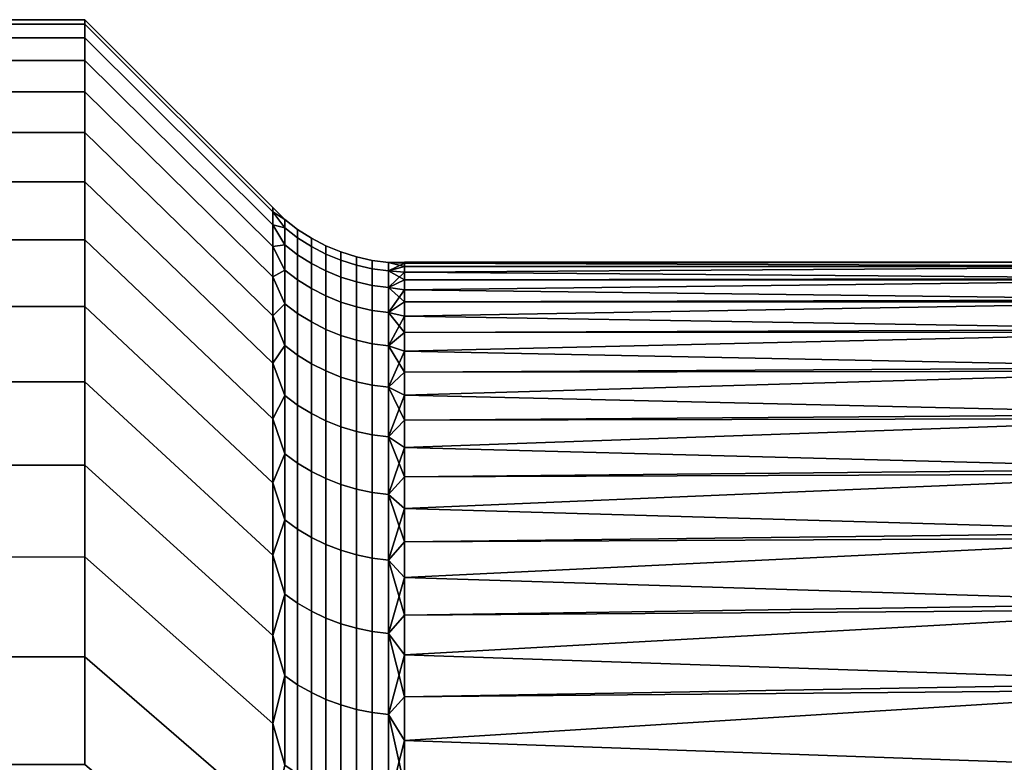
# Model space of a CAD drawing. Header units: metres. Extents: x -29 to 117, y -464 to 29.
# Tile 315 of 362: x 55.85 to 61.13, y 21.52 to 25.5. Entities that reach past the tile are written whole.
import ezdxf

# ---------------------------------------------------------------- set-up
doc = ezdxf.new("R2010")
doc.units = ezdxf.units.M
doc.layers.add('solid_24_501_056_XXX', color=7, linetype='CONTINUOUS')

msp = doc.modelspace()

# ---------------------------------------------------------------- linework, layer by layer
at = {"layer": 'solid_24_501_056_XXX'}
for points in [[(56.200001, 25.5, 52), (56.200001, 25.475725, 50.8876), (55.5, 25.475695, 50.887707), (55.5, 25.5, 52)], [(56.200001, 25.475725, 53.1124), (56.200001, 25.5, 52), (55.5, 25.5, 52), (55.5, 25.475695, 53.112293)], [(56.200001, 25.40295, 49.777363), (55.5, 25.402966, 49.777527), (55.5, 25.475695, 50.887707), (56.200001, 25.475725, 50.8876)], [(56.200001, 25.40295, 54.222637), (56.200001, 25.475725, 53.1124), (55.5, 25.475695, 53.112293), (55.5, 25.402966, 54.222473)], [(57.207108, 24.492893, 52), (57.207108, 24.469582, 50.931633), (56.200001, 25.475725, 50.8876), (56.200001, 25.5, 52)], [(57.207108, 24.469582, 53.068367), (57.207108, 24.492893, 52), (56.200001, 25.5, 52), (56.200001, 25.475725, 53.1124)], [(57.207108, 24.469582, 50.931633), (57.207108, 24.399691, 49.865303), (56.200001, 25.40295, 49.777363), (56.200001, 25.475725, 50.8876)], [(57.207108, 24.469582, 53.068367), (56.200001, 25.475725, 53.1124), (56.200001, 25.40295, 54.222637), (57.207108, 24.399691, 54.134697)], [(56.200001, 25.40295, 49.777363), (56.200001, 25.281834, 48.671505), (55.5, 25.281809, 48.671585), (55.5, 25.402966, 49.777527)], [(56.200001, 25.281834, 55.328495), (56.200001, 25.40295, 54.222637), (55.5, 25.402966, 54.222473), (55.5, 25.281809, 55.328415)], [(57.207108, 24.399691, 49.865303), (57.207108, 24.283352, 48.803032), (56.200001, 25.281834, 48.671505), (56.200001, 25.40295, 49.777363)], [(57.207108, 24.283352, 55.196968), (57.207108, 24.399691, 54.134697), (56.200001, 25.40295, 54.222637), (56.200001, 25.281834, 55.328495)], [(56.200001, 25.281834, 48.671505), (56.200001, 25.112606, 47.572021), (55.5, 25.112598, 47.571972), (55.5, 25.281809, 48.671585)], [(56.200001, 25.112606, 56.427979), (56.200001, 25.281834, 55.328495), (55.5, 25.281809, 55.328415), (55.5, 25.112598, 56.428028)], [(57.207108, 24.283352, 48.803032), (57.207108, 24.12079, 47.746849), (56.200001, 25.112606, 47.572021), (56.200001, 25.281834, 48.671505)], [(57.207108, 24.12079, 56.253151), (57.207108, 24.283352, 55.196968), (56.200001, 25.281834, 55.328495), (56.200001, 25.112606, 56.427979)], [(56.200001, 25.112606, 47.572021), (56.200001, 24.89558, 46.480934), (55.5, 24.895514, 46.480797), (55.5, 25.112598, 47.571972)], [(56.200001, 24.89558, 57.519066), (56.200001, 25.112606, 56.427979), (55.5, 25.112598, 56.428028), (55.5, 24.895514, 57.519203)], [(57.207108, 24.12079, 47.746849), (57.207108, 23.912313, 46.698761), (56.200001, 24.89558, 46.480934), (56.200001, 25.112606, 47.572021)], [(57.207108, 23.912313, 57.301239), (57.207108, 24.12079, 56.253151), (56.200001, 25.112606, 56.427979), (56.200001, 24.89558, 57.519066)], [(56.200001, 24.89558, 46.480934), (56.200001, 24.631153, 45.400284), (55.5, 24.631109, 45.400116), (55.5, 24.895514, 46.480797)], [(56.200001, 24.89558, 57.519066), (55.5, 24.895514, 57.519203), (55.5, 24.631109, 58.599884), (56.200001, 24.631153, 58.599716)], [(57.207108, 23.658316, 45.660767), (56.200001, 24.631153, 45.400284), (56.200001, 24.89558, 46.480934), (57.207108, 23.912313, 46.698761)], [(57.207108, 23.658316, 58.339233), (57.207108, 23.912313, 57.301239), (56.200001, 24.89558, 57.519066), (56.200001, 24.631153, 58.599716)], [(56.200001, 24.631153, 45.400284), (56.200001, 24.319788, 44.33202), (55.5, 24.31975, 44.332012), (55.5, 24.631109, 45.400116)], [(56.200001, 24.319788, 59.66798), (56.200001, 24.631153, 58.599716), (55.5, 24.631109, 58.599884), (55.5, 24.31975, 59.667988)], [(57.207108, 23.658316, 45.660767), (57.207108, 23.359285, 44.634838), (56.200001, 24.319788, 44.33202), (56.200001, 24.631153, 45.400284)], [(57.207108, 23.359285, 59.365162), (57.207108, 23.658316, 58.339233), (56.200001, 24.631153, 58.599716), (56.200001, 24.319788, 59.66798)], [(57.271427, 24.428299, 51.474277), (57.207108, 24.469582, 50.931633), (57.207108, 24.492893, 52)], [(57.271427, 24.428299, 52.525723), (57.207108, 24.492893, 52), (57.207108, 24.469582, 53.068367)], [(57.271427, 24.428299, 51.474277), (57.207108, 24.492893, 52), (57.271427, 24.428299, 52.525723)], [(57.271427, 24.383064, 50.423805), (57.207108, 24.399691, 49.865303), (57.207108, 24.469582, 50.931633)], [(57.271427, 24.383064, 50.423805), (57.207108, 24.469582, 50.931633), (57.271427, 24.428299, 51.474277)], [(57.271427, 24.383064, 53.576195), (57.207108, 24.469582, 53.068367), (57.207108, 24.399691, 54.134697)], [(57.271427, 24.428299, 52.525723), (57.207108, 24.469582, 53.068367), (57.271427, 24.383064, 53.576195)], [(57.271427, 24.292677, 49.376247), (57.207108, 24.283352, 48.803032), (57.207108, 24.399691, 49.865303)], [(57.271427, 24.292677, 49.376247), (57.207108, 24.399691, 49.865303), (57.271427, 24.383064, 50.423805)], [(57.271427, 24.292677, 54.623753), (57.207108, 24.399691, 54.134697), (57.207108, 24.283352, 55.196968)], [(57.271427, 24.383064, 53.576195), (57.207108, 24.399691, 54.134697), (57.271427, 24.292677, 54.623753)], [(57.271427, 24.428299, 52.525723), (57.271427, 24.383064, 53.576195), (57.34071, 24.330017, 53.572769), (57.34071, 24.375154, 52.524578)], [(57.271427, 24.428299, 51.474277), (57.271427, 24.428299, 52.525723), (57.34071, 24.375154, 52.524578), (57.34071, 24.375154, 51.475422)], [(57.271427, 24.383064, 50.423805), (57.271427, 24.428299, 51.474277), (57.34071, 24.375154, 51.475422), (57.34071, 24.330017, 50.427231)], [(57.271427, 24.383064, 53.576195), (57.271427, 24.292677, 54.623753), (57.34071, 24.239826, 54.618042), (57.34071, 24.330017, 53.572769)], [(57.271427, 24.292677, 49.376247), (57.271427, 24.383064, 50.423805), (57.34071, 24.330017, 50.427231), (57.34071, 24.239826, 49.381958)], [(57.34071, 24.375154, 52.524578), (57.34071, 24.330017, 53.572769), (57.414364, 24.283203, 53.56974), (57.414364, 24.328255, 52.523571)], [(57.34071, 24.375154, 51.475422), (57.34071, 24.375154, 52.524578), (57.414364, 24.328255, 52.523571), (57.414364, 24.328255, 51.476429)], [(57.34071, 24.330017, 50.427231), (57.34071, 24.375154, 51.475422), (57.414364, 24.328255, 51.476429), (57.414364, 24.283203, 50.43026)], [(56.200001, 24.319788, 44.33202), (56.200001, 23.962112, 43.278351), (55.5, 23.962162, 43.278488), (55.5, 24.31975, 44.332012)], [(56.200001, 23.962112, 60.721649), (56.200001, 24.319788, 59.66798), (55.5, 24.31975, 59.667988), (55.5, 23.962162, 60.721512)], [(57.207108, 23.359285, 44.634838), (57.207108, 23.015789, 43.622929), (56.200001, 23.962112, 43.278351), (56.200001, 24.319788, 44.33202)], [(57.207108, 23.015787, 60.377071), (57.207108, 23.359285, 59.365162), (56.200001, 24.319788, 59.66798), (56.200001, 23.962112, 60.721649)], [(57.271427, 24.157305, 48.333553), (57.207108, 24.283352, 48.803032), (57.271427, 24.292677, 49.376247)], [(57.271427, 24.292677, 54.623753), (57.207108, 24.283352, 55.196968), (57.271427, 24.157305, 55.666447)], [(57.271427, 24.292677, 54.623753), (57.271427, 24.157305, 55.666447), (57.34071, 24.104748, 55.65847), (57.34071, 24.239826, 54.618042)], [(57.271427, 24.157305, 48.333553), (57.271427, 24.292677, 49.376247), (57.34071, 24.239826, 49.381958), (57.34071, 24.104748, 48.34153)], [(57.34071, 24.330017, 53.572769), (57.34071, 24.239826, 54.618042), (57.414364, 24.193186, 54.613007), (57.414364, 24.283203, 53.56974)], [(57.34071, 24.239826, 49.381958), (57.34071, 24.330017, 50.427231), (57.414364, 24.283203, 50.43026), (57.414364, 24.193186, 49.386993)], [(57.414364, 24.328255, 52.523571), (57.414364, 24.283203, 53.56974), (57.491833, 24.242983, 53.567142), (57.491833, 24.287958, 52.522701)], [(57.414364, 24.328255, 51.476429), (57.414364, 24.328255, 52.523571), (57.491833, 24.287958, 52.522701), (57.491833, 24.287958, 51.477299)], [(57.414364, 24.283203, 50.43026), (57.414364, 24.328255, 51.476429), (57.491833, 24.287958, 51.477299), (57.491833, 24.242983, 50.432858)], [(57.271427, 24.157305, 48.333553), (57.207108, 24.12079, 47.746849), (57.207108, 24.283352, 48.803032)], [(57.271427, 24.157305, 55.666447), (57.207108, 24.283352, 55.196968), (57.207108, 24.12079, 56.253151)], [(57.34071, 24.239826, 54.618042), (57.34071, 24.104748, 55.65847), (57.414364, 24.058369, 55.651432), (57.414364, 24.193186, 54.613007)], [(57.34071, 24.104748, 48.34153), (57.34071, 24.239826, 49.381958), (57.414364, 24.193186, 49.386993), (57.414364, 24.058369, 48.348568)], [(57.414364, 24.283203, 53.56974), (57.414364, 24.193186, 54.613007), (57.491833, 24.153114, 54.608677), (57.491833, 24.242983, 53.567142)], [(57.414364, 24.193186, 49.386993), (57.414364, 24.283203, 50.43026), (57.491833, 24.242983, 50.432858), (57.491833, 24.153114, 49.391323)], [(57.491833, 24.287958, 52.522701), (57.491833, 24.242983, 53.567142), (57.572521, 24.209658, 53.564987), (57.572521, 24.254572, 52.521984)], [(57.491833, 24.287958, 51.477299), (57.491833, 24.287958, 52.522701), (57.572521, 24.254572, 52.521984), (57.572521, 24.254572, 51.478016)], [(57.491833, 24.242983, 50.432858), (57.491833, 24.287958, 51.477299), (57.572521, 24.254572, 51.478016), (57.572521, 24.209658, 50.435013)], [(57.491833, 24.242983, 53.567142), (57.491833, 24.153114, 54.608677), (57.572521, 24.119913, 54.605091), (57.572521, 24.209658, 53.564987)], [(57.491833, 24.153114, 49.391323), (57.491833, 24.242983, 50.432858), (57.572521, 24.209658, 50.435013), (57.572521, 24.119913, 49.394909)], [(57.572521, 24.254572, 52.521984), (57.572521, 24.209658, 53.564987), (57.655815, 24.183485, 53.563293), (57.655815, 24.228352, 52.52142)], [(57.572521, 24.254572, 51.478016), (57.572521, 24.254572, 52.521984), (57.655815, 24.228352, 52.52142), (57.655815, 24.228352, 51.47858)], [(57.572521, 24.209658, 50.435013), (57.572521, 24.254572, 51.478016), (57.655815, 24.228352, 51.47858), (57.655815, 24.183485, 50.436707)], [(57.414364, 24.193186, 54.613007), (57.414364, 24.058369, 55.651432), (57.491833, 24.01852, 55.645382), (57.491833, 24.153114, 54.608677)], [(57.414364, 24.058369, 48.348568), (57.414364, 24.193186, 49.386993), (57.491833, 24.153114, 49.391323), (57.491833, 24.01852, 48.354618)], [(57.572521, 24.209658, 53.564987), (57.572521, 24.119913, 54.605091), (57.655815, 24.093838, 54.602276), (57.655815, 24.183485, 53.563293)], [(57.572521, 24.119913, 49.394909), (57.572521, 24.209658, 50.435013), (57.655815, 24.183485, 50.436707), (57.655815, 24.093838, 49.397724)], [(57.655815, 24.228352, 52.52142), (57.655815, 24.183485, 53.563293), (57.741081, 24.164665, 53.56208), (57.741081, 24.209496, 52.521015)], [(57.655815, 24.228352, 51.47858), (57.655815, 24.228352, 52.52142), (57.741081, 24.209496, 52.521015), (57.741081, 24.209496, 51.478985)], [(57.655815, 24.183485, 50.436707), (57.655815, 24.228352, 51.47858), (57.741081, 24.209496, 51.478985), (57.741081, 24.164665, 50.43792)], [(57.741081, 24.209496, 52.521015), (57.741081, 24.164665, 53.56208), (57.827667, 24.153339, 53.561348), (57.827667, 24.198149, 52.520771)], [(57.741081, 24.209496, 51.478985), (57.741081, 24.209496, 52.521015), (57.827667, 24.198149, 52.520771), (57.827667, 24.198149, 51.479229)], [(57.741081, 24.164665, 50.43792), (57.741081, 24.209496, 51.478985), (57.827667, 24.198149, 51.479229), (57.827667, 24.153339, 50.438652)], [(57.827667, 24.198149, 52.520771), (57.914215, 24.194078, 52.535355), (57.914215, 24.200001, 52)], [(57.827667, 24.198149, 51.479229), (57.914215, 24.200001, 52), (57.914215, 24.194078, 51.464645)], [(57.827667, 24.198149, 51.479229), (57.827667, 24.198149, 52.520771), (57.914215, 24.200001, 52)], [(57.827667, 24.198149, 52.520771), (57.827667, 24.153339, 53.561348), (57.914215, 24.194078, 52.535355)], [(57.827667, 24.198149, 51.479229), (57.914215, 24.194078, 51.464645), (57.914215, 24.176313, 50.929554)], [(57.827667, 24.153339, 50.438652), (57.827667, 24.198149, 51.479229), (57.914215, 24.176313, 50.929554)], [(57.827667, 24.153339, 53.561348), (57.914215, 24.176313, 53.070446), (57.914215, 24.194078, 52.535355)], [(62.30183, 24.199959, 52.044647), (57.914215, 24.200001, 52), (57.914215, 24.194078, 52.535355)], [(62.30183, 24.199959, 52.044647), (62.30183, 24.178822, 50.987778), (57.914215, 24.194078, 51.464645), (57.914215, 24.200001, 52)], [(62.30183, 24.174921, 53.101429), (62.30183, 24.199959, 52.044647), (57.914215, 24.194078, 52.535355), (57.914215, 24.176313, 53.070446)], [(62.30183, 24.178822, 50.987778), (57.914215, 24.176313, 50.929554), (57.914215, 24.194078, 51.464645)], [(57.271427, 23.9772, 47.297646), (57.207108, 24.12079, 47.746849), (57.271427, 24.157305, 48.333553)], [(57.271427, 24.157305, 55.666447), (57.207108, 24.12079, 56.253151), (57.271427, 23.9772, 56.702354)], [(57.271427, 24.157305, 55.666447), (57.271427, 23.9772, 56.702354), (57.34071, 23.925035, 56.692123), (57.34071, 24.104748, 55.65847)], [(57.271427, 23.9772, 47.297646), (57.271427, 24.157305, 48.333553), (57.34071, 24.104748, 48.34153), (57.34071, 23.925035, 47.307877)], [(57.491833, 24.153114, 54.608677), (57.491833, 24.01852, 55.645382), (57.572521, 23.985504, 55.640373), (57.572521, 24.119913, 54.605091)], [(57.491833, 24.01852, 48.354618), (57.491833, 24.153114, 49.391323), (57.572521, 24.119913, 49.394909), (57.572521, 23.985504, 48.359627)], [(57.655815, 24.183485, 53.563293), (57.655815, 24.093838, 54.602276), (57.741081, 24.075087, 54.60025), (57.741081, 24.164665, 53.56208)], [(57.655815, 24.093838, 49.397724), (57.655815, 24.183485, 50.436707), (57.741081, 24.164665, 50.43792), (57.741081, 24.075087, 49.39975)], [(57.741081, 24.164665, 53.56208), (57.741081, 24.075087, 54.60025), (57.827667, 24.063805, 54.599033), (57.827667, 24.153339, 53.561348)], [(57.741081, 24.075087, 49.39975), (57.741081, 24.164665, 50.43792), (57.827667, 24.153339, 50.438652), (57.827667, 24.063805, 49.400967)], [(57.827667, 24.153339, 53.561348), (57.914215, 24.146717, 53.605015), (57.914215, 24.176313, 53.070446)], [(57.827667, 24.153339, 50.438652), (57.914215, 24.176313, 50.929554), (57.914215, 24.146717, 50.394985)], [(57.827667, 24.153339, 53.561348), (57.827667, 24.063805, 54.599033), (57.914215, 24.146717, 53.605015)], [(57.827667, 24.153339, 50.438652), (57.914215, 24.146717, 50.394985), (57.914215, 24.105301, 49.861202)], [(57.827667, 24.063805, 49.400967), (57.827667, 24.153339, 50.438652), (57.914215, 24.105301, 49.861202)], [(57.827667, 24.063805, 54.599033), (57.914215, 24.105301, 54.138798), (57.914215, 24.146717, 53.605015)], [(62.30183, 24.178822, 50.987778), (62.30183, 24.111549, 49.932842), (57.914215, 24.146717, 50.394985), (57.914215, 24.176313, 50.929554)], [(62.30183, 24.174921, 53.101429), (57.914215, 24.176313, 53.070446), (57.914215, 24.146717, 53.605015)], [(62.30183, 24.103758, 54.156113), (62.30183, 24.174921, 53.101429), (57.914215, 24.146717, 53.605015), (57.914215, 24.105301, 54.138798)], [(62.30183, 24.111549, 49.932842), (57.914215, 24.105301, 49.861202), (57.914215, 24.146717, 50.394985)], [(57.271427, 23.9772, 47.297646), (57.207108, 23.912313, 46.698761), (57.207108, 24.12079, 47.746849)], [(57.271427, 23.9772, 56.702354), (57.207108, 24.12079, 56.253151), (57.207108, 23.912313, 57.301239)], [(57.34071, 24.104748, 55.65847), (57.34071, 23.925035, 56.692123), (57.414364, 23.879002, 56.683094), (57.414364, 24.058369, 55.651432)], [(57.34071, 23.925035, 47.307877), (57.34071, 24.104748, 48.34153), (57.414364, 24.058369, 48.348568), (57.414364, 23.879002, 47.316906)], [(57.572521, 24.119913, 54.605091), (57.572521, 23.985504, 55.640373), (57.655815, 23.959574, 55.636436), (57.655815, 24.093838, 54.602276)], [(57.572521, 23.985504, 48.359627), (57.572521, 24.119913, 49.394909), (57.655815, 24.093838, 49.397724), (57.655815, 23.959574, 48.363564)], [(57.655815, 24.093838, 54.602276), (57.655815, 23.959574, 55.636436), (57.741081, 23.940928, 55.633606), (57.741081, 24.075087, 54.60025)], [(57.655815, 23.959574, 48.363564), (57.655815, 24.093838, 49.397724), (57.741081, 24.075087, 49.39975), (57.741081, 23.940928, 48.366394)], [(57.827667, 24.063805, 54.599033), (57.914215, 24.052088, 54.671535), (57.914215, 24.105301, 54.138798)], [(57.827667, 24.063805, 49.400967), (57.914215, 24.105301, 49.861202), (57.914215, 24.052088, 49.328465)], [(62.30183, 24.111549, 49.932842), (62.30183, 23.998274, 48.881851), (57.914215, 24.052088, 49.328465), (57.914215, 24.105301, 49.861202)], [(62.30183, 24.103758, 54.156113), (57.914215, 24.105301, 54.138798), (57.914215, 24.052088, 54.671535)], [(62.30183, 23.986605, 55.20668), (62.30183, 24.103758, 54.156113), (57.914215, 24.052088, 54.671535), (57.914215, 23.987101, 55.202965)], [(57.414364, 24.058369, 55.651432), (57.414364, 23.879002, 56.683094), (57.491833, 23.839449, 56.675339), (57.491833, 24.01852, 55.645382)], [(57.414364, 23.879002, 47.316906), (57.414364, 24.058369, 48.348568), (57.491833, 24.01852, 48.354618), (57.491833, 23.839449, 47.324661)], [(57.741081, 24.075087, 54.60025), (57.741081, 23.940928, 55.633606), (57.827667, 23.929707, 55.631905), (57.827667, 24.063805, 54.599033)], [(57.741081, 23.940928, 48.366394), (57.741081, 24.075087, 49.39975), (57.827667, 24.063805, 49.400967), (57.827667, 23.929707, 48.368095)], [(57.827667, 24.063805, 54.599033), (57.827667, 23.929707, 55.631905), (57.914215, 24.052088, 54.671535)], [(57.827667, 24.063805, 49.400967), (57.914215, 24.052088, 49.328465), (57.914215, 23.987101, 48.797035)], [(57.827667, 23.929707, 48.368095), (57.827667, 24.063805, 49.400967), (57.914215, 23.987101, 48.797035)], [(57.827667, 23.929707, 55.631905), (57.914215, 23.987101, 55.202965), (57.914215, 24.052088, 54.671535)], [(62.30183, 23.998274, 48.881851), (57.914215, 23.987101, 48.797035), (57.914215, 24.052088, 49.328465)], [(57.271427, 23.752693, 46.270447), (57.207108, 23.912313, 46.698761), (57.271427, 23.9772, 47.297646)], [(57.271427, 23.9772, 56.702354), (57.207108, 23.912313, 57.301239), (57.271427, 23.752693, 57.729553)], [(57.271427, 23.9772, 56.702354), (57.271427, 23.752693, 57.729553), (57.34071, 23.701017, 57.717087), (57.34071, 23.925035, 56.692123)], [(57.271427, 23.752693, 46.270447), (57.271427, 23.9772, 47.297646), (57.34071, 23.925035, 47.307877), (57.34071, 23.701017, 46.282913)], [(57.491833, 24.01852, 55.645382), (57.491833, 23.839449, 56.675339), (57.572521, 23.806679, 56.668911), (57.572521, 23.985504, 55.640373)], [(57.491833, 23.839449, 47.324661), (57.491833, 24.01852, 48.354618), (57.572521, 23.985504, 48.359627), (57.572521, 23.806679, 47.331089)], [(57.572521, 23.985504, 55.640373), (57.572521, 23.806679, 56.668911), (57.655815, 23.780943, 56.663864), (57.655815, 23.959574, 55.636436)], [(57.572521, 23.806679, 47.331089), (57.572521, 23.985504, 48.359627), (57.655815, 23.959574, 48.363564), (57.655815, 23.780943, 47.336136)], [(57.827667, 23.929707, 55.631905), (57.914215, 23.910376, 55.732826), (62.30183, 23.986605, 55.20668), (57.914215, 23.987101, 55.202965)], [(57.827667, 23.929707, 48.368095), (57.914215, 23.987101, 48.797035), (57.914215, 23.910376, 48.267174)], [(62.30183, 23.998274, 48.881851), (62.30183, 23.839209, 47.836807), (57.914215, 23.910376, 48.267174), (57.914215, 23.987101, 48.797035)], [(62.30183, 23.986605, 55.20668), (57.914215, 23.910376, 55.732826), (57.914215, 23.821945, 56.260857), (62.30183, 23.823685, 56.251129)], [(56.200001, 23.558868, 42.241428), (55.5, 23.558897, 42.241585), (55.5, 23.962162, 43.278488), (56.200001, 23.962112, 43.278351)], [(56.200001, 23.558868, 61.758572), (56.200001, 23.962112, 60.721649), (55.5, 23.962162, 60.721512), (55.5, 23.558897, 61.758415)], [(57.207108, 23.015789, 43.622929), (57.207108, 22.628479, 42.626968), (56.200001, 23.558868, 42.241428), (56.200001, 23.962112, 43.278351)], [(57.207108, 23.015787, 60.377071), (56.200001, 23.962112, 60.721649), (56.200001, 23.558868, 61.758572), (57.207108, 22.628479, 61.373035)], [(57.34071, 23.925035, 56.692123), (57.34071, 23.701017, 57.717087), (57.414364, 23.655415, 57.706085), (57.414364, 23.879002, 56.683094)], [(57.34071, 23.701017, 46.282913), (57.34071, 23.925035, 47.307877), (57.414364, 23.879002, 47.316906), (57.414364, 23.655415, 46.293915)], [(57.655815, 23.959574, 55.636436), (57.655815, 23.780943, 56.663864), (57.741081, 23.762436, 56.660236), (57.741081, 23.940928, 55.633606)], [(57.655815, 23.780943, 47.336136), (57.655815, 23.959574, 48.363564), (57.741081, 23.940928, 48.366394), (57.741081, 23.762436, 47.339764)], [(57.741081, 23.940928, 55.633606), (57.741081, 23.762436, 56.660236), (57.827667, 23.751299, 56.658051), (57.827667, 23.929707, 55.631905)], [(57.741081, 23.762436, 47.339764), (57.741081, 23.940928, 48.366394), (57.827667, 23.929707, 48.368095), (57.827667, 23.751299, 47.341949)], [(57.827667, 23.929707, 55.631905), (57.827667, 23.751299, 56.658051), (57.914215, 23.910376, 55.732826)], [(57.827667, 23.929707, 48.368095), (57.914215, 23.910376, 48.267174), (57.914215, 23.821945, 47.739143)], [(57.827667, 23.751299, 47.341949), (57.827667, 23.929707, 48.368095), (57.914215, 23.821945, 47.739143)], [(57.271427, 23.752693, 46.270447), (57.207108, 23.658316, 45.660767), (57.207108, 23.912313, 46.698761)], [(57.271427, 23.752693, 57.729553), (57.207108, 23.912313, 57.301239), (57.207108, 23.658316, 58.339233)], [(57.414364, 23.879002, 56.683094), (57.414364, 23.655415, 57.706085), (57.491833, 23.616232, 57.696636), (57.491833, 23.839449, 56.675339)], [(57.414364, 23.655415, 46.293915), (57.414364, 23.879002, 47.316906), (57.491833, 23.839449, 47.324661), (57.491833, 23.616232, 46.303364)], [(57.827667, 23.751299, 56.658051), (57.914215, 23.821945, 56.260857), (57.914215, 23.910376, 55.732826)], [(62.30183, 23.839209, 47.836807), (57.914215, 23.821945, 47.739143), (57.914215, 23.910376, 48.267174)], [(57.491833, 23.839449, 56.675339), (57.491833, 23.616232, 57.696636), (57.572521, 23.583771, 57.688805), (57.572521, 23.806679, 56.668911)], [(57.491833, 23.616232, 46.303364), (57.491833, 23.839449, 47.324661), (57.572521, 23.806679, 47.331089), (57.572521, 23.583771, 46.311195)], [(57.827667, 23.751299, 56.658051), (57.914215, 23.721857, 56.786808), (62.30183, 23.823685, 56.251129), (57.914215, 23.821945, 56.260857)], [(57.827667, 23.751299, 47.341949), (57.914215, 23.821945, 47.739143), (57.914215, 23.721857, 47.213192)], [(62.30183, 23.839209, 47.836807), (62.30183, 23.634657, 46.799709), (57.914215, 23.721857, 47.213192), (57.914215, 23.821945, 47.739143)], [(62.30183, 23.823685, 56.251129), (57.914215, 23.721857, 56.786808), (57.914215, 23.610157, 57.310413), (62.30183, 23.615307, 57.287464)], [(57.572521, 23.806679, 56.668911), (57.572521, 23.583771, 57.688805), (57.655815, 23.558275, 57.682655), (57.655815, 23.780943, 56.663864)], [(57.572521, 23.583771, 46.311195), (57.572521, 23.806679, 47.331089), (57.655815, 23.780943, 47.336136), (57.655815, 23.558275, 46.317345)], [(57.655815, 23.780943, 56.663864), (57.655815, 23.558275, 57.682655), (57.741081, 23.53994, 57.678234), (57.741081, 23.762436, 56.660236)], [(57.655815, 23.558275, 46.317345), (57.655815, 23.780943, 47.336136), (57.741081, 23.762436, 47.339764), (57.741081, 23.53994, 46.321766)], [(57.271427, 23.484203, 45.25386), (57.207108, 23.658316, 45.660767), (57.271427, 23.752693, 46.270447)], [(57.271427, 23.752693, 57.729553), (57.207108, 23.658316, 58.339233), (57.271427, 23.484203, 58.74614)], [(57.271427, 23.752693, 57.729553), (57.271427, 23.484203, 58.74614), (57.34071, 23.433111, 58.731464), (57.34071, 23.701017, 57.717087)], [(57.271427, 23.484203, 45.25386), (57.271427, 23.752693, 46.270447), (57.34071, 23.701017, 46.282913), (57.34071, 23.433111, 45.268536)], [(57.741081, 23.762436, 56.660236), (57.741081, 23.53994, 57.678234), (57.827667, 23.528908, 57.675571), (57.827667, 23.751299, 56.658051)], [(57.741081, 23.53994, 46.321766), (57.741081, 23.762436, 47.339764), (57.827667, 23.751299, 47.341949), (57.827667, 23.528908, 46.324429)], [(57.827667, 23.751299, 56.658051), (57.827667, 23.528908, 57.675571), (57.914215, 23.721857, 56.786808)], [(57.827667, 23.751299, 47.341949), (57.914215, 23.721857, 47.213192), (57.914215, 23.610157, 46.689587)], [(57.827667, 23.528908, 46.324429), (57.827667, 23.751299, 47.341949), (57.914215, 23.610157, 46.689587)], [(57.827667, 23.528908, 57.675571), (57.914215, 23.610157, 57.310413), (57.914215, 23.721857, 56.786808)], [(62.30183, 23.634657, 46.799709), (57.914215, 23.610157, 46.689587), (57.914215, 23.721857, 47.213192)], [(57.271427, 23.484203, 45.25386), (57.207108, 23.359285, 44.634838), (57.207108, 23.658316, 45.660767)], [(57.271427, 23.484203, 58.74614), (57.207108, 23.658316, 58.339233), (57.207108, 23.359285, 59.365162)], [(57.34071, 23.701017, 57.717087), (57.34071, 23.433111, 58.731464), (57.414364, 23.388023, 58.718513), (57.414364, 23.655415, 57.706085)], [(57.34071, 23.433111, 45.268536), (57.34071, 23.701017, 46.282913), (57.414364, 23.655415, 46.293915), (57.414364, 23.388023, 45.281487)], [(57.414364, 23.655415, 57.706085), (57.414364, 23.388023, 58.718513), (57.491833, 23.349285, 58.707386), (57.491833, 23.616232, 57.696636)], [(57.414364, 23.388023, 45.281487), (57.414364, 23.655415, 46.293915), (57.491833, 23.616232, 46.303364), (57.491833, 23.349285, 45.292614)], [(57.491833, 23.616232, 57.696636), (57.491833, 23.349285, 58.707386), (57.572521, 23.31719, 58.698166), (57.572521, 23.583771, 57.688805)], [(57.491833, 23.349285, 45.292614), (57.491833, 23.616232, 46.303364), (57.572521, 23.583771, 46.311195), (57.572521, 23.31719, 45.301834)], [(57.827667, 23.528908, 57.675571), (57.914215, 23.486902, 57.831417), (62.30183, 23.615307, 57.287464), (57.914215, 23.610157, 57.310413)], [(57.827667, 23.528908, 46.324429), (57.914215, 23.610157, 46.689587), (57.914215, 23.486902, 46.168583)], [(62.30183, 23.634657, 46.799709), (62.30183, 23.385008, 45.77253), (57.914215, 23.486902, 46.168583), (57.914215, 23.610157, 46.689587)], [(62.30183, 23.615307, 57.287464), (57.914215, 23.486902, 57.831417), (57.914215, 23.35215, 58.349571), (62.30183, 23.361872, 58.313713)], [(56.200001, 23.110807, 41.223145), (55.5, 23.110849, 41.223236), (55.5, 23.558897, 42.241585), (56.200001, 23.558868, 42.241428)], [(56.200001, 23.110807, 62.776855), (56.200001, 23.558868, 61.758572), (55.5, 23.558897, 61.758415), (55.5, 23.110849, 62.776764)], [(57.207108, 22.628479, 42.626968), (57.207108, 22.198095, 41.648846), (56.200001, 23.110807, 41.223145), (56.200001, 23.558868, 42.241428)], [(57.207108, 22.628479, 61.373035), (56.200001, 23.558868, 61.758572), (56.200001, 23.110807, 62.776855), (57.207108, 22.198095, 62.351154)], [(57.572521, 23.583771, 57.688805), (57.572521, 23.31719, 58.698166), (57.655815, 23.291983, 58.690922), (57.655815, 23.558275, 57.682655)], [(57.572521, 23.31719, 45.301834), (57.572521, 23.583771, 46.311195), (57.655815, 23.558275, 46.317345), (57.655815, 23.291983, 45.309078)], [(57.655815, 23.558275, 57.682655), (57.655815, 23.291983, 58.690922), (57.741081, 23.273855, 58.685715), (57.741081, 23.53994, 57.678234)], [(57.655815, 23.291983, 45.309078), (57.655815, 23.558275, 46.317345), (57.741081, 23.53994, 46.321766), (57.741081, 23.273855, 45.314285)], [(57.741081, 23.53994, 57.678234), (57.741081, 23.273855, 58.685715), (57.827667, 23.262947, 58.682583), (57.827667, 23.528908, 57.675571)], [(57.741081, 23.273855, 45.314285), (57.741081, 23.53994, 46.321766), (57.827667, 23.528908, 46.324429), (57.827667, 23.262947, 45.317417)], [(57.827667, 23.528908, 57.675571), (57.827667, 23.262947, 58.682583), (57.914215, 23.486902, 57.831417)], [(57.827667, 23.528908, 46.324429), (57.914215, 23.486902, 46.168583), (57.914215, 23.35215, 45.650429)], [(57.827667, 23.262947, 45.317417), (57.827667, 23.528908, 46.324429), (57.914215, 23.35215, 45.650429)], [(57.271427, 23.172224, 44.249763), (57.207108, 23.359285, 44.634838), (57.271427, 23.484203, 45.25386)], [(57.271427, 23.484203, 58.74614), (57.207108, 23.359285, 59.365162), (57.271427, 23.172224, 59.750237)], [(57.271427, 23.484203, 58.74614), (57.271427, 23.172224, 59.750237), (57.34071, 23.121813, 59.733376), (57.34071, 23.433111, 58.731464)], [(57.271427, 23.172224, 44.249763), (57.271427, 23.484203, 45.25386), (57.34071, 23.433111, 45.268536), (57.34071, 23.121813, 44.266624)], [(57.827667, 23.262947, 58.682583), (57.914215, 23.35215, 58.349571), (57.914215, 23.486902, 57.831417)], [(62.30183, 23.385008, 45.77253), (57.914215, 23.35215, 45.650429), (57.914215, 23.486902, 46.168583)], [(57.34071, 23.433111, 58.731464), (57.34071, 23.121813, 59.733376), (57.414364, 23.077324, 59.718498), (57.414364, 23.388023, 58.718513)], [(57.34071, 23.121813, 44.266624), (57.34071, 23.433111, 45.268536), (57.414364, 23.388023, 45.281487), (57.414364, 23.077324, 44.281502)], [(57.271427, 23.172224, 44.249763), (57.207108, 23.015789, 43.622929), (57.207108, 23.359285, 44.634838)], [(57.271427, 23.172224, 59.750237), (57.207108, 23.359285, 59.365162), (57.207108, 23.015787, 60.377071)], [(57.414364, 23.388023, 58.718513), (57.414364, 23.077324, 59.718498), (57.491833, 23.039099, 59.705711), (57.491833, 23.349285, 58.707386)], [(57.414364, 23.077324, 44.281502), (57.414364, 23.388023, 45.281487), (57.491833, 23.349285, 45.292614), (57.491833, 23.039099, 44.294289)], [(57.491833, 23.349285, 58.707386), (57.491833, 23.039099, 59.705711), (57.572521, 23.007431, 59.695122), (57.572521, 23.31719, 58.698166)], [(57.491833, 23.039099, 44.294289), (57.491833, 23.349285, 45.292614), (57.572521, 23.31719, 45.301834), (57.572521, 23.007431, 44.304878)], [(57.827667, 23.262947, 58.682583), (57.914215, 23.205971, 58.864616), (62.30183, 23.361872, 58.313713), (57.914215, 23.35215, 58.349571)], [(57.827667, 23.262947, 45.317417), (57.914215, 23.35215, 45.650429), (57.914215, 23.205971, 45.135384)], [(62.30183, 23.385008, 45.77253), (62.30183, 23.090742, 44.757236), (57.914215, 23.205971, 45.135384), (57.914215, 23.35215, 45.650429)], [(62.30183, 23.361872, 58.313713), (57.914215, 23.205971, 58.864616), (57.914215, 23.048431, 59.376301), (62.30183, 23.06386, 59.327919)], [(57.572521, 23.31719, 58.698166), (57.572521, 23.007431, 59.695122), (57.655815, 22.982557, 59.686802), (57.655815, 23.291983, 58.690922)], [(57.572521, 23.007431, 44.304878), (57.572521, 23.31719, 45.301834), (57.655815, 23.291983, 45.309078), (57.655815, 22.982557, 44.313198)], [(57.655815, 23.291983, 58.690922), (57.655815, 22.982557, 59.686802), (57.741081, 22.964672, 59.68082), (57.741081, 23.273855, 58.685715)], [(57.655815, 22.982557, 44.313198), (57.655815, 23.291983, 45.309078), (57.741081, 23.273855, 45.314285), (57.741081, 22.964672, 44.31918)], [(57.741081, 23.273855, 58.685715), (57.741081, 22.964672, 59.68082), (57.827667, 22.953909, 59.677219), (57.827667, 23.262947, 58.682583)], [(57.741081, 22.964672, 44.31918), (57.741081, 23.273855, 45.314285), (57.827667, 23.262947, 45.317417), (57.827667, 22.953909, 44.322781)], [(57.827667, 23.262947, 58.682583), (57.827667, 22.953909, 59.677219), (57.914215, 23.205971, 58.864616)], [(57.827667, 23.262947, 45.317417), (57.914215, 23.205971, 45.135384), (57.914215, 23.048431, 44.623699)], [(57.827667, 22.953909, 44.322781), (57.827667, 23.262947, 45.317417), (57.914215, 23.048431, 44.623699)], [(57.827667, 22.953909, 59.677219), (57.914215, 23.048431, 59.376301), (57.914215, 23.205971, 58.864616)], [(62.30183, 23.090742, 44.757236), (57.914215, 23.048431, 44.623699), (57.914215, 23.205971, 45.135384)], [(57.271427, 22.817337, 43.260017), (57.207108, 23.015789, 43.622929), (57.271427, 23.172224, 44.249763)], [(57.271427, 23.172224, 59.750237), (57.207108, 23.015787, 60.377071), (57.271427, 22.817337, 60.739983)], [(57.271427, 23.172224, 59.750237), (57.271427, 22.817337, 60.739983), (57.34071, 22.767696, 60.72097), (57.34071, 23.121813, 59.733376)], [(57.271427, 22.817337, 43.260017), (57.271427, 23.172224, 44.249763), (57.34071, 23.121813, 44.266624), (57.34071, 22.767696, 43.27903)], [(56.200001, 23.110807, 41.223145), (56.200001, 22.618788, 40.225433), (55.5, 22.618746, 40.225426), (55.5, 23.110849, 41.223236)], [(56.200001, 22.618788, 63.774567), (56.200001, 23.110807, 62.776855), (55.5, 23.110849, 62.776764), (55.5, 22.618746, 63.774574)], [(57.207108, 22.198095, 41.648846), (57.207108, 21.725456, 40.69043), (56.200001, 22.618788, 40.225433), (56.200001, 23.110807, 41.223145)], [(57.207108, 21.725456, 63.30957), (57.207108, 22.198095, 62.351154), (56.200001, 23.110807, 62.776855), (56.200001, 22.618788, 63.774567)], [(57.34071, 23.121813, 59.733376), (57.34071, 22.767696, 60.72097), (57.414364, 22.72389, 60.704189), (57.414364, 23.077324, 59.718498)], [(57.34071, 22.767696, 43.27903), (57.34071, 23.121813, 44.266624), (57.414364, 23.077324, 44.281502), (57.414364, 22.72389, 43.295811)], [(57.414364, 23.077324, 59.718498), (57.414364, 22.72389, 60.704189), (57.491833, 22.686251, 60.68977), (57.491833, 23.039099, 59.705711)], [(57.414364, 22.72389, 43.295811), (57.414364, 23.077324, 44.281502), (57.491833, 23.039099, 44.294289), (57.491833, 22.686251, 43.31023)], [(62.30183, 23.090742, 44.757236), (62.30183, 22.752417, 43.755756), (57.914215, 22.879612, 44.115627), (57.914215, 23.048431, 44.623699)], [(57.491833, 23.039099, 59.705711), (57.491833, 22.686251, 60.68977), (57.572521, 22.655067, 60.677826), (57.572521, 23.007431, 59.695122)], [(57.491833, 22.686251, 43.31023), (57.491833, 23.039099, 44.294289), (57.572521, 23.007431, 44.304878), (57.572521, 22.655067, 43.322174)], [(57.827667, 22.953909, 59.677219), (57.914215, 22.879612, 59.884373), (62.30183, 23.06386, 59.327919), (57.914215, 23.048431, 59.376301)], [(57.827667, 22.953909, 44.322781), (57.914215, 23.048431, 44.623699), (57.914215, 22.879612, 44.115627)], [(62.30183, 23.06386, 59.327919), (57.914215, 22.879612, 59.884373), (57.914215, 22.699594, 60.388588), (62.30183, 22.721842, 60.32814)], [(57.271427, 22.817337, 43.260017), (57.207108, 22.628479, 42.626968), (57.207108, 23.015789, 43.622929)], [(57.271427, 22.817337, 60.739983), (57.207108, 23.015787, 60.377071), (57.207108, 22.628479, 61.373035)], [(57.572521, 23.007431, 59.695122), (57.572521, 22.655067, 60.677826), (57.655815, 22.630575, 60.668446), (57.655815, 22.982557, 59.686802)], [(57.572521, 22.655067, 43.322174), (57.572521, 23.007431, 44.304878), (57.655815, 22.982557, 44.313198), (57.655815, 22.630575, 43.331554)], [(57.655815, 22.982557, 59.686802), (57.655815, 22.630575, 60.668446), (57.741081, 22.612963, 60.661697), (57.741081, 22.964672, 59.68082)], [(57.655815, 22.630575, 43.331554), (57.655815, 22.982557, 44.313198), (57.741081, 22.964672, 44.31918), (57.741081, 22.612963, 43.338303)], [(57.741081, 22.964672, 59.68082), (57.741081, 22.612963, 60.661697), (57.827667, 22.602365, 60.657639), (57.827667, 22.953909, 59.677219)], [(57.741081, 22.612963, 43.338303), (57.741081, 22.964672, 44.31918), (57.827667, 22.953909, 44.322781), (57.827667, 22.602365, 43.342361)], [(57.827667, 22.953909, 59.677219), (57.827667, 22.602365, 60.657639), (57.914215, 22.879612, 59.884373)], [(57.827667, 22.953909, 44.322781), (57.914215, 22.879612, 44.115627), (57.914215, 22.699594, 43.611412)], [(57.827667, 22.602365, 43.342361), (57.827667, 22.953909, 44.322781), (57.914215, 22.699594, 43.611412)], [(57.827667, 22.602365, 60.657639), (57.914215, 22.699594, 60.388588), (57.914215, 22.879612, 59.884373)], [(62.30183, 22.752417, 43.755756), (57.914215, 22.699594, 43.611412), (57.914215, 22.879612, 44.115627)], [(57.271427, 22.420198, 42.286457), (57.207108, 22.628479, 42.626968), (57.271427, 22.817337, 43.260017)], [(57.271427, 22.817337, 60.739983), (57.207108, 22.628479, 61.373035), (57.271427, 22.420198, 61.713543)], [(57.271427, 22.817337, 60.739983), (57.271427, 22.420198, 61.713543), (57.34071, 22.371422, 61.69241), (57.34071, 22.767696, 60.72097)], [(57.271427, 22.420198, 42.286457), (57.271427, 22.817337, 43.260017), (57.34071, 22.767696, 43.27903), (57.34071, 22.371422, 42.30759)], [(57.34071, 22.767696, 60.72097), (57.34071, 22.371422, 61.69241), (57.414364, 22.328377, 61.673763), (57.414364, 22.72389, 60.704189)], [(57.34071, 22.371422, 42.30759), (57.34071, 22.767696, 43.27903), (57.414364, 22.72389, 43.295811), (57.414364, 22.328377, 42.326237)], [(57.414364, 22.72389, 60.704189), (57.414364, 22.328377, 61.673763), (57.491833, 22.291393, 61.657738), (57.491833, 22.686251, 60.68977)], [(57.414364, 22.328377, 42.326237), (57.414364, 22.72389, 43.295811), (57.491833, 22.686251, 43.31023), (57.491833, 22.291393, 42.342262)], [(57.827667, 22.602365, 60.657639), (57.914215, 22.508465, 60.888699), (62.30183, 22.721842, 60.32814), (57.914215, 22.699594, 60.388588)], [(62.30183, 22.752417, 43.755756), (62.30183, 22.37068, 42.770012), (57.914215, 22.508465, 43.111301), (57.914215, 22.699594, 43.611412)], [(62.30183, 22.721842, 60.32814), (57.914215, 22.508465, 60.888699), (57.914215, 22.30632, 61.384457), (62.30183, 22.33647, 61.312469)], [(57.491833, 22.686251, 60.68977), (57.491833, 22.291393, 61.657738), (57.572521, 22.260752, 61.644463), (57.572521, 22.655067, 60.677826)], [(57.491833, 22.291393, 42.342262), (57.491833, 22.686251, 43.31023), (57.572521, 22.655067, 43.322174), (57.572521, 22.260752, 42.355537)], [(57.572521, 22.655067, 60.677826), (57.572521, 22.260752, 61.644463), (57.655815, 22.236687, 61.634037), (57.655815, 22.630575, 60.668446)], [(57.572521, 22.260752, 42.355537), (57.572521, 22.655067, 43.322174), (57.655815, 22.630575, 43.331554), (57.655815, 22.236687, 42.365963)], [(57.827667, 22.602365, 43.342361), (57.914215, 22.699594, 43.611412), (57.914215, 22.508465, 43.111301)], [(56.200001, 22.618788, 40.225433), (56.200001, 22.083717, 39.250122), (55.5, 22.083649, 39.25), (55.5, 22.618746, 40.225426)], [(56.200001, 22.083717, 64.749878), (56.200001, 22.618788, 63.774567), (55.5, 22.618746, 63.774574), (55.5, 22.083649, 64.75)], [(57.207108, 21.725456, 40.69043), (57.207108, 21.211462, 39.753544), (56.200001, 22.083717, 39.250122), (56.200001, 22.618788, 40.225433)], [(57.207108, 21.211462, 64.24646), (57.207108, 21.725456, 63.30957), (56.200001, 22.618788, 63.774567), (56.200001, 22.083717, 64.749878)], [(57.271427, 22.420198, 42.286457), (57.207108, 22.198095, 41.648846), (57.207108, 22.628479, 42.626968)], [(57.271427, 22.420198, 61.713543), (57.207108, 22.628479, 61.373035), (57.207108, 22.198095, 62.351154)], [(57.655815, 22.630575, 60.668446), (57.655815, 22.236687, 61.634037), (57.741081, 22.219381, 61.626541), (57.741081, 22.612963, 60.661697)], [(57.655815, 22.236687, 42.365963), (57.655815, 22.630575, 43.331554), (57.741081, 22.612963, 43.338303), (57.741081, 22.219381, 42.373459)], [(57.741081, 22.612963, 60.661697), (57.741081, 22.219381, 61.626541), (57.827667, 22.208967, 61.622028), (57.827667, 22.602365, 60.657639)], [(57.741081, 22.219381, 42.373459), (57.741081, 22.612963, 43.338303), (57.827667, 22.602365, 43.342361), (57.827667, 22.208967, 42.377972)], [(57.827667, 22.602365, 60.657639), (57.827667, 22.208967, 61.622028), (57.914215, 22.508465, 60.888699)], [(57.827667, 22.602365, 43.342361), (57.914215, 22.508465, 43.111301), (57.914215, 22.30632, 42.615543)], [(57.827667, 22.208967, 42.377972), (57.827667, 22.602365, 43.342361), (57.914215, 22.30632, 42.615543)], [(57.827667, 22.208967, 61.622028), (57.914215, 22.30632, 61.384457), (57.914215, 22.508465, 60.888699)], [(62.30183, 22.37068, 42.770012), (57.914215, 22.30632, 42.615543), (57.914215, 22.508465, 43.111301)], [(57.271427, 21.981541, 41.330883), (57.207108, 22.198095, 41.648846), (57.271427, 22.420198, 42.286457)], [(57.271427, 22.420198, 61.713543), (57.207108, 22.198095, 62.351154), (57.271427, 21.981541, 62.669117)], [(57.271427, 22.420198, 61.713543), (57.271427, 21.981541, 62.669117), (57.34071, 21.933718, 62.645905), (57.34071, 22.371422, 61.69241)], [(57.271427, 21.981541, 41.330883), (57.271427, 22.420198, 42.286457), (57.34071, 22.371422, 42.30759), (57.34071, 21.933718, 41.354095)], [(57.34071, 22.371422, 61.69241), (57.34071, 21.933718, 62.645905), (57.414364, 21.891516, 62.625423), (57.414364, 22.328377, 61.673763)], [(57.34071, 21.933718, 41.354095), (57.34071, 22.371422, 42.30759), (57.414364, 22.328377, 42.326237), (57.414364, 21.891516, 41.374577)], [(62.30183, 22.37068, 42.770012), (62.30183, 21.94626, 41.80188), (57.914215, 22.093258, 42.124374), (57.914215, 22.30632, 42.615543)], [(57.414364, 22.328377, 61.673763), (57.414364, 21.891516, 62.625423), (57.491833, 21.855255, 62.607822), (57.491833, 22.291393, 61.657738)], [(57.414364, 21.891516, 41.374577), (57.414364, 22.328377, 42.326237), (57.491833, 22.291393, 42.342262), (57.491833, 21.855255, 41.392178)], [(57.491833, 22.291393, 61.657738), (57.491833, 21.855255, 62.607822), (57.572521, 21.825214, 62.593243), (57.572521, 22.260752, 61.644463)], [(57.491833, 21.855255, 41.392178), (57.491833, 22.291393, 42.342262), (57.572521, 22.260752, 42.355537), (57.572521, 21.825214, 41.406757)], [(57.827667, 22.208967, 61.622028), (57.914215, 22.093258, 61.875626), (62.30183, 22.33647, 61.312469), (57.914215, 22.30632, 61.384457)], [(57.827667, 22.208967, 42.377972), (57.914215, 22.30632, 42.615543), (57.914215, 22.093258, 42.124374)], [(62.30183, 22.33647, 61.312469), (57.914215, 22.093258, 61.875626), (57.914215, 21.869381, 62.361958), (62.30183, 21.908482, 62.27903)], [(57.572521, 22.260752, 61.644463), (57.572521, 21.825214, 62.593243), (57.655815, 21.80162, 62.581791), (57.655815, 22.236687, 61.634037)], [(57.572521, 21.825214, 41.406757), (57.572521, 22.260752, 42.355537), (57.655815, 22.236687, 42.365963), (57.655815, 21.80162, 41.418209)], [(57.655815, 22.236687, 61.634037), (57.655815, 21.80162, 62.581791), (57.741081, 21.784653, 62.573555), (57.741081, 22.219381, 61.626541)], [(57.655815, 21.80162, 41.418209), (57.655815, 22.236687, 42.365963), (57.741081, 22.219381, 42.373459), (57.741081, 21.784653, 41.426445)], [(57.271427, 21.981541, 41.330883), (57.207108, 21.725456, 40.69043), (57.207108, 22.198095, 41.648846)], [(57.271427, 21.981541, 62.669117), (57.207108, 22.198095, 62.351154), (57.207108, 21.725456, 63.30957)], [(57.741081, 22.219381, 61.626541), (57.741081, 21.784653, 62.573555), (57.827667, 21.774443, 62.5686), (57.827667, 22.208967, 61.622028)], [(57.741081, 21.784653, 41.426445), (57.741081, 22.219381, 42.373459), (57.827667, 22.208967, 42.377972), (57.827667, 21.774443, 41.4314)], [(57.827667, 22.208967, 61.622028), (57.827667, 21.774443, 62.5686), (57.914215, 22.093258, 61.875626)], [(57.827667, 22.208967, 42.377972), (57.914215, 22.093258, 42.124374), (57.914215, 21.869381, 41.638042)], [(57.827667, 21.774443, 41.4314), (57.827667, 22.208967, 42.377972), (57.914215, 21.869381, 41.638042)], [(56.200001, 22.083717, 39.250122), (56.200001, 21.506559, 38.298981), (55.5, 21.506453, 38.298878), (55.5, 22.083649, 39.25)], [(56.200001, 22.083717, 64.749878), (55.5, 22.083649, 64.75), (55.5, 21.506453, 65.701118), (56.200001, 21.506559, 65.701019)], [(57.207108, 20.657089, 38.839966), (56.200001, 21.506559, 38.298981), (56.200001, 22.083717, 39.250122), (57.207108, 21.211462, 39.753544)], [(57.207108, 20.657089, 65.160034), (57.207108, 21.211462, 64.24646), (56.200001, 22.083717, 64.749878), (56.200001, 21.506559, 65.701019)], [(57.827667, 21.774443, 62.5686), (57.914215, 21.869381, 62.361958), (57.914215, 22.093258, 61.875626)], [(62.30183, 21.94626, 41.80188), (57.914215, 21.869381, 41.638042), (57.914215, 22.093258, 42.124374)], [(57.271427, 21.502178, 40.395065), (57.207108, 21.725456, 40.69043), (57.271427, 21.981541, 41.330883)], [(57.271427, 21.981541, 62.669117), (57.207108, 21.725456, 63.30957), (57.271427, 21.502178, 63.604935)], [(57.271427, 21.981541, 62.669117), (57.271427, 21.502178, 63.604935), (57.34071, 21.4554, 63.579685), (57.34071, 21.933718, 62.645905)], [(57.271427, 21.502178, 40.395065), (57.271427, 21.981541, 41.330883), (57.34071, 21.933718, 41.354095), (57.34071, 21.4554, 40.420315)], [(57.34071, 21.933718, 62.645905), (57.34071, 21.4554, 63.579685), (57.414364, 21.414118, 63.557407), (57.414364, 21.891516, 62.625423)], [(57.34071, 21.4554, 40.420315), (57.34071, 21.933718, 41.354095), (57.414364, 21.891516, 41.374577), (57.414364, 21.414118, 40.442593)], [(62.30183, 21.94626, 41.80188), (62.30183, 21.479967, 40.853207), (57.914215, 21.634802, 41.156784), (57.914215, 21.869381, 41.638042)], [(57.414364, 21.891516, 62.625423), (57.414364, 21.414118, 63.557407), (57.491833, 21.378649, 63.538261), (57.491833, 21.855255, 62.607822)], [(57.414364, 21.414118, 40.442593), (57.414364, 21.891516, 41.374577), (57.491833, 21.855255, 41.392178), (57.491833, 21.378649, 40.461739)], [(57.827667, 21.774443, 62.5686), (57.914215, 21.634802, 62.843216), (62.30183, 21.908482, 62.27903), (57.914215, 21.869381, 62.361958)], [(57.827667, 21.774443, 41.4314), (57.914215, 21.869381, 41.638042), (57.914215, 21.634802, 41.156784)], [(62.30183, 21.908482, 62.27903), (57.914215, 21.634802, 62.843216), (57.914215, 21.389633, 63.319172), (62.30183, 21.438692, 63.225975)], [(57.491833, 21.855255, 62.607822), (57.491833, 21.378649, 63.538261), (57.572521, 21.349262, 63.522404), (57.572521, 21.825214, 62.593243)], [(57.491833, 21.378649, 40.461739), (57.491833, 21.855255, 41.392178), (57.572521, 21.825214, 41.406757), (57.572521, 21.349262, 40.477596)], [(57.572521, 21.825214, 62.593243), (57.572521, 21.349262, 63.522404), (57.655815, 21.326181, 63.509945), (57.655815, 21.80162, 62.581791)], [(57.572521, 21.349262, 40.477596), (57.572521, 21.825214, 41.406757), (57.655815, 21.80162, 41.418209), (57.655815, 21.326181, 40.490055)], [(57.655815, 21.80162, 62.581791), (57.655815, 21.326181, 63.509945), (57.741081, 21.309586, 63.500988), (57.741081, 21.784653, 62.573555)], [(57.655815, 21.326181, 40.490055), (57.655815, 21.80162, 41.418209), (57.741081, 21.784653, 41.426445), (57.741081, 21.309586, 40.499012)], [(57.741081, 21.784653, 62.573555), (57.741081, 21.309586, 63.500988), (57.827667, 21.299597, 63.495598), (57.827667, 21.774443, 62.5686)], [(57.741081, 21.309586, 40.499012), (57.741081, 21.784653, 41.426445), (57.827667, 21.774443, 41.4314), (57.827667, 21.299597, 40.504402)], [(57.827667, 21.774443, 62.5686), (57.827667, 21.299597, 63.495598), (57.914215, 21.634802, 62.843216)], [(57.827667, 21.774443, 41.4314), (57.914215, 21.634802, 41.156784), (57.914215, 21.389633, 40.680828)], [(57.827667, 21.299597, 40.504402), (57.827667, 21.774443, 41.4314), (57.914215, 21.389633, 40.680828)], [(57.271427, 21.502178, 40.395065), (57.207108, 21.211462, 39.753544), (57.207108, 21.725456, 40.69043)], [(57.271427, 21.502178, 63.604935), (57.207108, 21.725456, 63.30957), (57.207108, 21.211462, 64.24646)], [(57.827667, 21.299597, 63.495598), (57.914215, 21.389633, 63.319172), (57.914215, 21.634802, 62.843216)], [(62.30183, 21.479967, 40.853207), (57.914215, 21.389633, 40.680828), (57.914215, 21.634802, 41.156784)]]:
    msp.add_3dface(points, dxfattribs=at)

doc.saveas('drawing.dxf')
